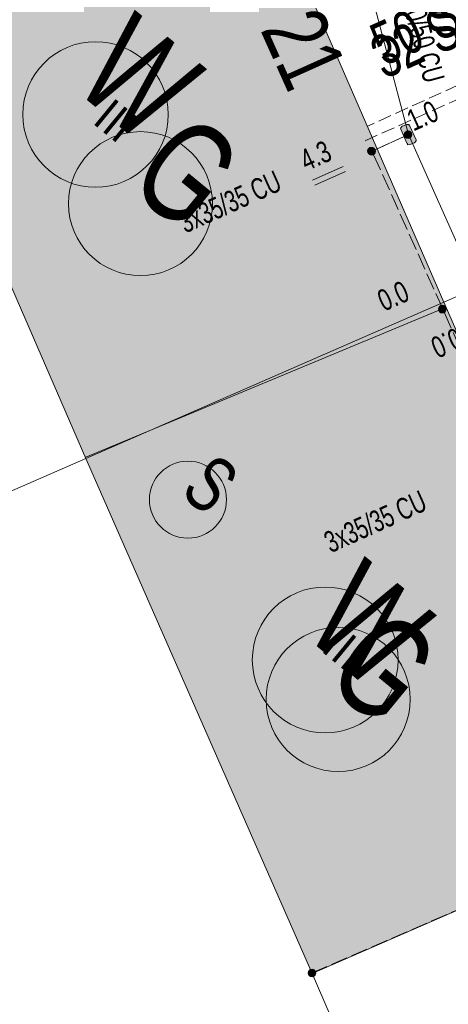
# Model space of a CAD drawing. Header units: metres. Extents: x -740 to 758, y -633 to 854.
# Tile 899 of 1056: x 300 to 311, y 199 to 223. Entities that reach past the tile are written whole.
import ezdxf

# ---------------------------------------------------------------- set-up
doc = ezdxf.new("R2010")
doc.units = ezdxf.units.M
doc.header["$MEASUREMENT"] = 0
doc.linetypes.add('333_125', pattern=[0.4576, 0.3328, -0.1248])
doc.linetypes.add('416_125', pattern=[0.5408, 0.416, -0.1248])
for name, color, linetype in [('Gas.LOVION', 7, 'Continuous'), ('Gis.LOVION', 7, 'Continuous'), ('Grundkarte.LOVION', 7, 'Continuous'), ('Grundkarte_Text.LOVION', 7, 'Continuous'), ('Strom.LOVION', 7, 'Continuous'), ('StromBemass.LOVION', 7, 'Continuous'), ('Wasser.LOVION', 7, 'Continuous')]:
    doc.layers.add(name, color=color, linetype=linetype)
doc.styles.add('ERSTELLTER_STIL_1', font='arial.ttf')

msp = doc.modelspace()

# ---------------------------------------------------------------- hatches: boundary and pattern name
at = {"layer": 'Gas.LOVION', "linetype": 'Continuous', "lineweight": 13}
msp.add_hatch(color=7, dxfattribs=at).paths.add_polyline_path([(309.19, 220.073), (308.887, 220.753), (308.534, 220.585), (308.837, 219.906)])
at = {"layer": 'Grundkarte.LOVION', "linetype": 'Continuous', "lineweight": 18}
for points in [[(296.461, 224.961), (302.029, 212.147), (310.93, 216.032), (305.362, 228.846)], [(307.656, 199.337), (316.556, 203.222), (310.93, 216.032), (302.029, 212.147)]]:
    msp.add_hatch(color=9, dxfattribs=at).paths.add_polyline_path(points)
at = {"layer": 'Strom.LOVION', "linetype": 'Continuous', "lineweight": 13}
for points in [[(309.859, 220.331), (310.011, 219.991), (310.027, 219.978), (310.03, 219.948), (310.088, 219.954), (310.202, 219.995), (310.242, 220.043), (310.239, 220.072), (310.088, 220.412), (310.072, 220.425), (310.069, 220.455), (310.01, 220.449), (309.896, 220.408), (309.856, 220.36)], [(309.368, 219.307), (308.936, 220.255), (308.723, 220.16), (309.156, 219.213)]]:
    msp.add_hatch(color=7, dxfattribs=at).paths.add_polyline_path(points)
at = {"layer": 'StromBemass.LOVION', "linetype": 'Continuous', "lineweight": 13}
for points in [[(310.112, 220.138), (310.119, 220.147), (310.125, 220.158), (310.129, 220.169), (310.132, 220.18), (310.133, 220.192), (310.133, 220.203), (310.132, 220.215), (310.129, 220.227), (310.124, 220.237), (310.119, 220.248), (310.112, 220.257), (310.104, 220.266), (310.095, 220.273), (310.085, 220.28), (310.074, 220.285), (310.063, 220.288), (310.051, 220.29), (310.039, 220.291), (310.028, 220.29), (310.016, 220.288), (310.005, 220.284), (309.994, 220.279), (309.984, 220.273), (309.975, 220.265), (309.967, 220.257), (309.96, 220.247), (309.955, 220.237), (309.951, 220.226), (309.948, 220.215), (309.946, 220.203), (309.946, 220.191), (309.948, 220.179), (309.951, 220.168), (309.955, 220.157), (309.961, 220.147), (309.968, 220.137), (309.976, 220.129), (309.985, 220.121), (309.995, 220.115), (310.006, 220.11), (310.017, 220.106), (310.028, 220.104), (310.04, 220.103), (310.052, 220.104), (310.063, 220.107), (310.075, 220.11), (310.085, 220.115), (310.095, 220.122), (310.104, 220.129)], [(309.201, 219.73), (309.208, 219.74), (309.214, 219.75), (309.218, 219.761), (309.221, 219.772), (309.223, 219.784), (309.223, 219.795), (309.221, 219.807), (309.218, 219.818), (309.214, 219.829), (309.208, 219.84), (309.201, 219.849), (309.193, 219.858), (309.184, 219.865), (309.174, 219.871), (309.163, 219.876), (309.152, 219.88), (309.141, 219.882), (309.129, 219.883), (309.117, 219.882), (309.106, 219.88), (309.095, 219.876), (309.084, 219.871), (309.074, 219.865), (309.065, 219.857), (309.057, 219.849), (309.05, 219.839), (309.045, 219.829), (309.04, 219.818), (309.038, 219.806), (309.036, 219.795), (309.036, 219.783), (309.038, 219.772), (309.041, 219.76), (309.045, 219.749), (309.051, 219.739), (309.058, 219.73), (309.066, 219.721), (309.075, 219.714), (309.085, 219.707), (309.095, 219.702), (309.106, 219.699), (309.118, 219.697), (309.13, 219.696), (309.141, 219.697), (309.153, 219.699), (309.164, 219.703), (309.175, 219.708), (309.184, 219.714), (309.193, 219.721)], [(309.211, 219.726), (309.218, 219.736), (309.224, 219.746), (309.228, 219.757), (309.231, 219.768), (309.232, 219.78), (309.232, 219.792), (309.231, 219.803), (309.228, 219.815), (309.224, 219.826), (309.218, 219.836), (309.211, 219.845), (309.203, 219.854), (309.194, 219.861), (309.184, 219.867), (309.173, 219.872), (309.162, 219.876), (309.151, 219.878), (309.139, 219.879), (309.127, 219.878), (309.116, 219.876), (309.105, 219.872), (309.094, 219.867), (309.084, 219.861), (309.075, 219.853), (309.067, 219.845), (309.06, 219.835), (309.055, 219.825), (309.05, 219.814), (309.047, 219.803), (309.046, 219.791), (309.046, 219.779), (309.047, 219.768), (309.05, 219.756), (309.055, 219.745), (309.06, 219.735), (309.067, 219.726), (309.075, 219.717), (309.085, 219.71), (309.094, 219.704), (309.105, 219.699), (309.116, 219.695), (309.128, 219.693), (309.139, 219.692), (309.151, 219.693), (309.163, 219.695), (309.174, 219.699), (309.184, 219.704), (309.194, 219.71), (309.203, 219.718)], [(310.961, 215.806), (310.968, 215.816), (310.974, 215.826), (310.978, 215.837), (310.981, 215.848), (310.983, 215.86), (310.983, 215.872), (310.981, 215.884), (310.978, 215.895), (310.974, 215.906), (310.968, 215.916), (310.961, 215.926), (310.953, 215.934), (310.944, 215.942), (310.934, 215.948), (310.923, 215.953), (310.912, 215.957), (310.9, 215.959), (310.889, 215.96), (310.877, 215.959), (310.865, 215.957), (310.854, 215.953), (310.843, 215.948), (310.833, 215.942), (310.824, 215.934), (310.816, 215.925), (310.809, 215.916), (310.804, 215.905), (310.799, 215.894), (310.797, 215.883), (310.795, 215.871), (310.795, 215.86), (310.797, 215.848), (310.8, 215.836), (310.804, 215.825), (310.81, 215.815), (310.817, 215.806), (310.825, 215.797), (310.834, 215.79), (310.844, 215.783), (310.855, 215.778), (310.866, 215.775), (310.877, 215.773), (310.889, 215.772), (310.901, 215.773), (310.913, 215.775), (310.924, 215.779), (310.934, 215.784), (310.944, 215.79), (310.953, 215.797)], [(310.966, 215.799), (310.973, 215.808), (310.979, 215.819), (310.983, 215.83), (310.986, 215.842), (310.987, 215.853), (310.987, 215.865), (310.986, 215.877), (310.983, 215.889), (310.978, 215.9), (310.973, 215.91), (310.966, 215.92), (310.957, 215.928), (310.948, 215.936), (310.938, 215.942), (310.927, 215.947), (310.916, 215.951), (310.904, 215.953), (310.892, 215.954), (310.88, 215.953), (310.869, 215.951), (310.857, 215.947), (310.847, 215.942), (310.837, 215.936), (310.827, 215.928), (310.819, 215.919), (310.812, 215.91), (310.807, 215.899), (310.802, 215.888), (310.799, 215.876), (310.798, 215.865), (310.798, 215.853), (310.8, 215.841), (310.803, 215.829), (310.807, 215.818), (310.813, 215.808), (310.82, 215.798), (310.828, 215.79), (310.837, 215.782), (310.847, 215.776), (310.858, 215.771), (310.869, 215.767), (310.881, 215.765), (310.893, 215.764), (310.905, 215.765), (310.917, 215.767), (310.928, 215.771), (310.939, 215.776), (310.949, 215.782), (310.958, 215.79)], [(307.728, 199.291), (307.735, 199.3), (307.741, 199.311), (307.745, 199.322), (307.748, 199.334), (307.75, 199.345), (307.75, 199.357), (307.748, 199.369), (307.745, 199.381), (307.741, 199.392), (307.735, 199.402), (307.728, 199.412), (307.72, 199.42), (307.711, 199.428), (307.701, 199.434), (307.69, 199.439), (307.678, 199.443), (307.667, 199.445), (307.655, 199.446), (307.643, 199.445), (307.631, 199.443), (307.62, 199.439), (307.609, 199.434), (307.599, 199.427), (307.59, 199.42), (307.582, 199.411), (307.575, 199.401), (307.569, 199.391), (307.565, 199.38), (307.562, 199.368), (307.561, 199.357), (307.561, 199.345), (307.562, 199.333), (307.565, 199.321), (307.57, 199.31), (307.575, 199.3), (307.582, 199.29), (307.591, 199.282), (307.6, 199.274), (307.61, 199.268), (307.621, 199.263), (307.632, 199.259), (307.644, 199.257), (307.656, 199.256), (307.667, 199.257), (307.679, 199.259), (307.69, 199.263), (307.701, 199.268), (307.711, 199.275), (307.72, 199.282)]]:
    msp.add_hatch(color=7, dxfattribs=at).paths.add_polyline_path(points)
at = {"layer": 'Wasser.LOVION', "linetype": 'Continuous', "lineweight": 13}
msp.add_hatch(color=7, dxfattribs=at).paths.add_polyline_path([(309.094, 219.694), (308.791, 220.374), (308.451, 220.223), (308.754, 219.543)])

# ---------------------------------------------------------------- linework, layer by layer
at = {"layer": 'Gas.LOVION', "color": 5, "linetype": '333_125', "lineweight": 18}
msp.add_lwpolyline([(322.539, 226.521), (309.038, 220.413)], dxfattribs=at)
at = {"layer": 'Gas.LOVION', "color": 5, "linetype": 'Continuous', "lineweight": 18}
for centre, radius in [((303.386, 218.483), 1.79), ((308.303, 206.154), 1.791)]:
    msp.add_circle(centre, radius, dxfattribs=at)
at = {"layer": 'Gis.LOVION', "color": 44, "linetype": 'Continuous', "lineweight": 18}
msp.add_lwpolyline([(302.026, 212.176), (310.872, 215.863)], dxfattribs=at)
at = {"layer": 'Grundkarte.LOVION', "color": 8, "linetype": 'Continuous', "lineweight": 18}
for points in [[(296.461, 224.961), (293.15, 232.529), (313.372, 231.255), (314.443, 231.183), (315.845, 229.546), (320, 219.992), (310.93, 216.032), (302.029, 212.147), (295.736, 209.403), (277.929, 191.407), (271.994, 204.954), (296.168, 215.564), (292.775, 223.36)], [(296.461, 224.961), (305.362, 228.846), (310.93, 216.032), (302.029, 212.147)], [(277.929, 191.407), (295.736, 209.403), (302.029, 212.147), (310.93, 216.032), (320, 219.992), (327.607, 202.648), (281.733, 182.734)], [(307.656, 199.337), (302.029, 212.147), (310.93, 216.032), (316.556, 203.222)]]:
    msp.add_lwpolyline(points, close=True, dxfattribs=at)
msp.add_lwpolyline([(307.656, 199.337), (309.604, 194.829), (311.584, 190.293)], dxfattribs=at)
at = {"layer": 'Strom.LOVION', "color": 150, "linetype": 'Continuous', "lineweight": 18}
for points in [[(317.893, 235.052), (314.749, 233.651), (313.267, 233.092), (310.159, 232.685), (306.23, 228.887), (308.942, 224.423), (310.049, 220.201)], [(329.083, 176.827), (328.644, 177.833), (323.261, 190.12), (317.478, 203.623), (313.568, 212.329), (310.049, 220.201)]]:
    msp.add_lwpolyline(points, dxfattribs=at)
at = {"layer": 'Strom.LOVION', "color": 7, "linetype": 'Continuous', "lineweight": 13}
msp.add_lwpolyline([(309.859, 220.331), (309.856, 220.36), (309.896, 220.408), (310.01, 220.449), (310.069, 220.455), (310.072, 220.425), (310.088, 220.412), (310.239, 220.072), (310.242, 220.043), (310.202, 219.995), (310.088, 219.954), (310.03, 219.948), (310.027, 219.978), (310.011, 219.991)], close=True, dxfattribs=at)
at = {"layer": 'Strom.LOVION', "color": 5, "linetype": 'Continuous', "lineweight": 18}
msp.add_lwpolyline([(310.049, 220.201), (309.144, 219.788)], dxfattribs=at)
at = {"layer": 'Strom.LOVION', "color": 1, "linetype": 'Continuous', "lineweight": 18}
msp.add_circle((304.566, 211.122), 0.958, dxfattribs=at)
at = {"layer": 'StromBemass.LOVION', "color": 7, "linetype": '416_125', "lineweight": 13}
for points in [[(313.568, 212.329), (312.646, 211.928), (310.902, 215.866), (309.144, 219.788), (310.049, 220.201)], [(307.64, 199.351), (316.573, 203.209), (325.841, 207.411)]]:
    msp.add_lwpolyline(points, dxfattribs=at)
at = {"layer": 'StromBemass.LOVION', "color": 7, "linetype": 'Continuous', "lineweight": 13}
for points in [[(307.663, 219.067), (308.427, 219.407)], [(307.719, 218.939), (308.484, 219.28)]]:
    msp.add_lwpolyline(points, dxfattribs=at)
for centre, radius in [((310.04, 220.197), 0.0938), ((309.129, 219.789), 0.0934), ((309.139, 219.785), 0.0934), ((310.889, 215.866), 0.0939), ((310.893, 215.859), 0.0949), ((307.655, 199.351), 0.0947)]:
    msp.add_circle(centre, radius, dxfattribs=at)
at = {"layer": 'Wasser.LOVION', "color": 150, "linetype": '333_125', "lineweight": 18}
msp.add_lwpolyline([(322.224, 225.973), (308.942, 220.034)], dxfattribs=at)
at = {"layer": 'Wasser.LOVION', "color": 94, "linetype": 'Continuous', "lineweight": 18}
for centre, radius in [((302.268, 220.7), 1.81), ((307.98, 207.137), 1.813)]:
    msp.add_circle(centre, radius, dxfattribs=at)

# ---------------------------------------------------------------- texts
at = {"layer": 'Gas.LOVION', "color": 5, "linetype": 'Continuous', "lineweight": 18, "attachment_point": 7, "style": 'ERSTELLTER_STIL_1'}
for s, insert, char_height, rotation in [('{\\A1;\\W0.71557x;50 ST}', (309.447, 221.88), 1.06709, 24.2412), ('{\\A1;\\W0.71561x;G}', (302.98, 218.899), 2.48984, 320.5839), ('{\\A1;\\W0.71561x;G}', (307.879, 206.58), 2.48984, 320.5839)]:
    msp.add_mtext(s, dxfattribs=dict(at, insert=insert, char_height=char_height, rotation=rotation))
at = {"layer": 'Grundkarte_Text.LOVION', "color": 8, "linetype": 'Continuous', "lineweight": 18, "insert": (306.356, 222.814), "char_height": 1.60079, "attachment_point": 7, "rotation": 294.1487, "style": 'ERSTELLTER_STIL_1'}
msp.add_mtext('{\\A1;\\W0.71561x;21}', dxfattribs=at)
at = {"layer": 'Grundkarte_Text.LOVION', "color": 7, "linetype": 'Continuous', "lineweight": 13, "char_height": 0.83073, "attachment_point": 7, "rotation": 320.5841, "style": 'ERSTELLTER_STIL_1'}
for insert in [(302.166, 220.501), (307.853, 207.373)]:
    msp.add_mtext('{\\A1;\\W0.89451x;III}', dxfattribs=dict(at, insert=insert))
at = {"layer": 'Strom.LOVION', "color": 150, "linetype": 'Continuous', "lineweight": 18, "insert": (309.736, 224.027), "char_height": 0.53356, "attachment_point": 7, "rotation": 285.2443, "style": 'ERSTELLTER_STIL_1'}
msp.add_mtext('{\\A1;\\W0.67980x;3x70/50 CU }', dxfattribs=at)
at = {"layer": 'Strom.LOVION', "color": 5, "linetype": 'Continuous', "lineweight": 18, "char_height": 0.53354, "attachment_point": 7, "rotation": 24.2387, "style": 'ERSTELLTER_STIL_1'}
for insert in [(304.504, 217.732), (308.118, 209.78)]:
    msp.add_mtext('{\\A1;\\W0.67983x;3x35/35 CU }', dxfattribs=dict(at, insert=insert))
at = {"layer": 'Strom.LOVION', "color": 1, "linetype": 'Continuous', "lineweight": 18, "insert": (304.33, 211.255), "char_height": 1.37441, "attachment_point": 7, "rotation": 320.5841, "style": 'ERSTELLTER_STIL_1'}
msp.add_mtext('{\\A1;\\W0.71557x;S}', dxfattribs=at)
at = {"layer": 'StromBemass.LOVION', "color": 7, "linetype": 'Continuous', "lineweight": 13, "attachment_point": 7, "style": 'ERSTELLTER_STIL_1'}
for s, insert, char_height, rotation in [('{\\A1;\\W0.71553x;1.0}', (310.175, 220.268), 0.53356, 24.2438), ('{\\A1;\\W0.71562x;4.3}', (307.514, 219.275), 0.53353, 24.2387), ('{\\A1;\\W0.71562x;0.0}', (309.444, 215.787), 0.53354, 24.2387), ('{\\A1;\\W0.71559x;0.0}', (311.228, 215.421), 0.53354, 204.2506)]:
    msp.add_mtext(s, dxfattribs=dict(at, insert=insert, char_height=char_height, rotation=rotation))
at = {"layer": 'Wasser.LOVION', "color": 150, "linetype": 'Continuous', "lineweight": 18, "insert": (309.45, 221.554), "char_height": 1.06709, "attachment_point": 7, "rotation": 24.2412, "style": 'ERSTELLTER_STIL_1'}
msp.add_mtext('{\\A1;\\W0.71557x;32 ST}', dxfattribs=at)
at = {"layer": 'Wasser.LOVION', "color": 94, "linetype": 'Continuous', "lineweight": 18, "char_height": 2.48984, "attachment_point": 7, "rotation": 320.5839, "style": 'ERSTELLTER_STIL_1'}
for insert in [(301.654, 221.389), (307.371, 207.806)]:
    msp.add_mtext('{\\A1;\\W0.71562x;W}', dxfattribs=dict(at, insert=insert))

doc.saveas('drawing.dxf')
